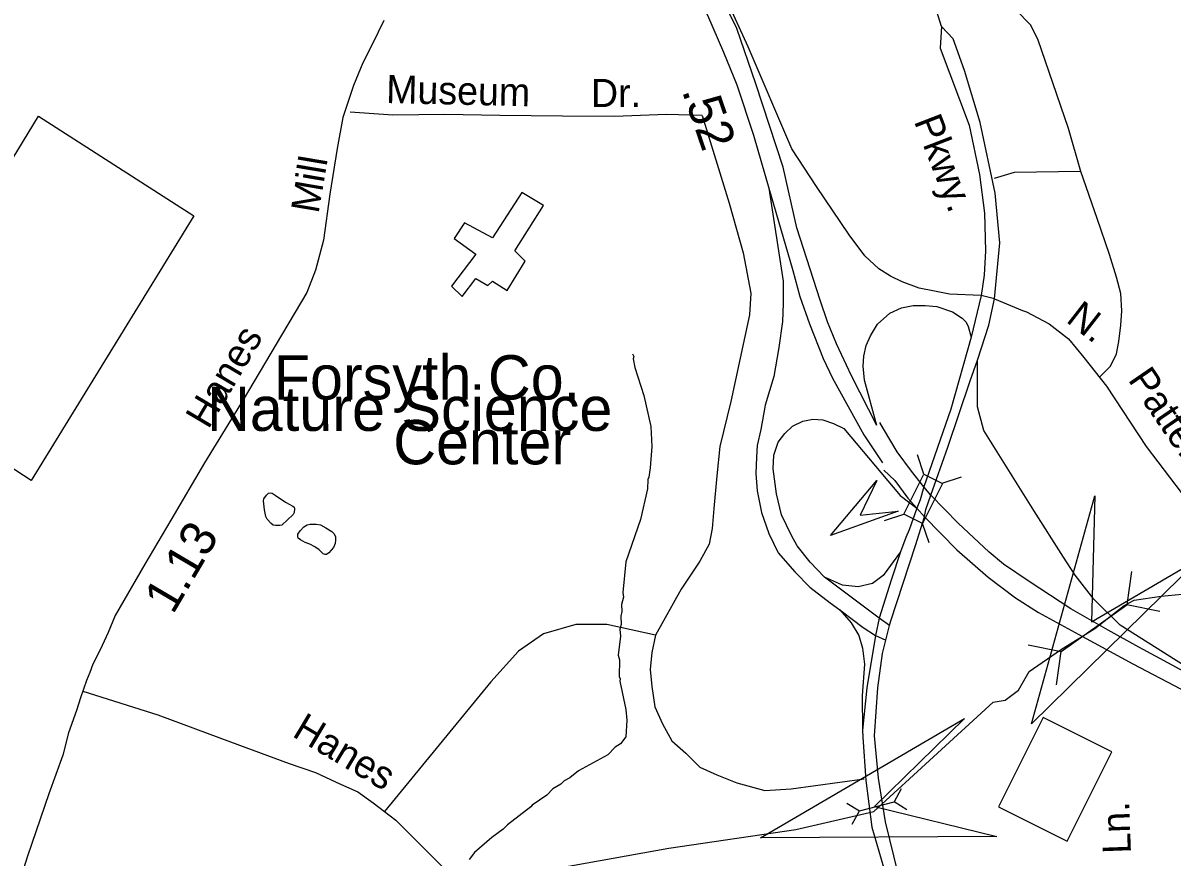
# Model space of a CAD drawing. Extents: x 1547597 to 1699558, y 810033 to 920809.
# Drawn here: x 1620538 to 1624425, y 886062 to 888884 of the extents above; entities that cross this region are included whole.
import ezdxf

# ---------------------------------------------------------------- set-up
doc = ezdxf.new("R2010")
doc.units = 0
for name, color, linetype in [('Exist Boundary Land Use Park Urban  Label', 7, 'Continuous'), ('Exist Cultural Warehouse Building Footprint', 7, 'Continuous'), ('Exist Hydrographic Creek Single Shore', 7, 'Continuous'), ('Exist Hydrographic Misc Water Feature', 7, 'Continuous'), ('Exist Road Non-System Type 51', 7, 'Continuous'), ('Exist Road Non-System Type 51 Label', 7, 'Continuous'), ('Exist Road Primary Interstate Ramp 1 Lane Attributed', 7, 'Continuous'), ('Exist Road Primary US Divided Attributed', 7, 'Continuous'), ('Exist Road Primary US Ramp 1 Lane  Attributed', 7, 'Continuous'), ('Exist Road Secondary Mileage Hundredths English Label', 7, 'Continuous'), ('Exist Road Secondary Structure Culvert Attributed CELL', 7, 'Continuous'), ('Exist Road Secondary Structure Culvert CELL', 7, 'Continuous'), ('Exist Road Secondary Structure Standard Bridge Attributed CELL', 7, 'Continuous'), ('Exist Road Secondary Structure Standard Bridge CELL', 7, 'Continuous'), ('Exist Road Secondary Type 51 Attributed', 7, 'Continuous'), ('Exist Road Secondary Type 51 Divided Attributed', 7, 'Continuous'), ('Exist Road Secondary Type 51 Label', 7, 'Continuous')]:
    doc.layers.add(name, color=color, linetype=linetype)

msp = doc.modelspace()

# ---------------------------------------------------------------- linework, layer by layer
at = {"layer": 'Exist Cultural Warehouse Building Footprint'}
for points in [[(1620046, 887674.3), (1620590.1, 888569.3), (1621115.4, 888231.3), (1620565, 887336.3)], [(1622070, 888020.1), (1622111, 887996.6), (1622125.7, 888011.3), (1622175.5, 887979), (1622237, 888078.7), (1622201.8, 888113.9), (1622298.5, 888266.3), (1622225.3, 888310.3), (1622125.7, 888157.9), (1622032, 888207.7), (1621996.8, 888154.9), (1622070, 888102.2), (1621988, 887993.7), (1622023.2, 887958.5)], [(1623989.1, 886534.5), (1623838.2, 886232.5), (1624070.9, 886116.3), (1624221.7, 886418.2)]]:
    msp.add_lwpolyline(points, close=True, dxfattribs=at)
at = {"layer": 'Exist Hydrographic Creek Single Shore'}
msp.add_lwpolyline([(1620440.1, 885016), (1620693.3, 885198.5), (1620849.9, 885254.4), (1621227.8, 885708.3), (1621387.8, 885820), (1621613.8, 885894.2), (1621986.6, 885961), (1622257.8, 886009.1), (1622722.5, 886092.6), (1623152.9, 886155.4), (1623416.2, 886216.6), (1623820.5, 886585.8), (1623860.9, 886593), (1623906.3, 886627.4), (1623942.2, 886690), (1624047.7, 886763.2), (1624164.5, 886835), (1624263, 886913.8), (1624297.4, 886931), (1624388.2, 886945.1), (1624483.6, 886954.5)], dxfattribs=at)
at = {"layer": 'Exist Hydrographic Misc Water Feature'}
for points in [[(1622600.2, 887764.4), (1622604.1, 887756.4), (1622601.9, 887748.4), (1622607.5, 887718.3), (1622637.9, 887623.8), (1622662.2, 887519.4), (1622665.2, 887451.4), (1622660, 887379.5), (1622655.5, 887347.5), (1622651.4, 887339.6), (1622650.9, 887307.6), (1622627.3, 887204), (1622576.9, 887060.8), (1622567.3, 886957.1), (1622569, 886941), (1622562.7, 886917.1), (1622564.3, 886893.1), (1622560, 886877.2), (1622561.6, 886849.1), (1622557.3, 886833.2), (1622558.9, 886809.2), (1622551.9, 886745.4), (1622555.6, 886729.3), (1622554.8, 886673.3), (1622558.6, 886665.2), (1622556.5, 886657.3), (1622576.9, 886560.9), (1622580.3, 886524.8), (1622577.4, 886469), (1622559.1, 886445.3), (1622540.9, 886433.6), (1622516.5, 886408), (1622417.7, 886353.6), (1622387.4, 886330.1), (1622369.2, 886320.5), (1622357, 886308.6), (1622330.8, 886293.1), (1622310.5, 886271.5), (1622259.9, 886238.3), (1622255.8, 886232.3), (1622176.9, 886171.7), (1622162.6, 886156), (1622124.3, 886128.6), (1622065.4, 886077.6), (1622047.1, 886053.9)], [(1621390.7, 887286.9), (1621426.1, 887262.6), (1621451, 887249.4), (1621455.5, 887246.3), (1621456.9, 887240.6), (1621455.2, 887227.7), (1621451.4, 887221.3), (1621413.8, 887185.3), (1621407.3, 887183.5), (1621392.1, 887183.7), (1621384.1, 887185.3), (1621377.8, 887190.3), (1621363.9, 887206), (1621359.8, 887214.8), (1621354.8, 887236.9), (1621351, 887267.7), (1621352.3, 887274.1), (1621361.5, 887286.5), (1621368.8, 887293.3), (1621374.8, 887294), (1621380.9, 887293.5), (1621390.7, 887286.9)], [(1621475.8, 887166.3), (1621488.4, 887179.9), (1621499.5, 887186.5), (1621509.8, 887189), (1621529.9, 887188.8), (1621543.9, 887185.9), (1621562.7, 887176.6), (1621582.7, 887163.5), (1621590.9, 887155.4), (1621594.6, 887145.4), (1621595.2, 887134.9), (1621594, 887122.7), (1621587.8, 887109.5), (1621573.1, 887091.8), (1621565.1, 887086.3), (1621560.2, 887085.6), (1621553.7, 887088.3), (1621540.3, 887101.8), (1621525.5, 887112.2), (1621507.8, 887120.4), (1621492.3, 887126.7), (1621476.9, 887135.2), (1621469, 887141.7), (1621467.2, 887146.7), (1621467.6, 887154.3), (1621475.8, 887166.3)]]:
    msp.add_lwpolyline(points, dxfattribs=at)
at = {"layer": 'Exist Road Non-System Type 51'}
for points in [[(1624116.5, 888381.8), (1624074.9, 888527.4), (1624009.1, 888718), (1623971, 888829), (1623946.8, 888877.5), (1623846.3, 888981.5)], [(1621964.7, 888575), (1621788.7, 888572.9), (1621645.1, 888582.4)], [(1622538.5, 888568.3), (1622362.6, 888568.5), (1622150.7, 888570.8), (1621964.7, 888575)], [(1622835.2, 888571.7), (1622714.5, 888574.3), (1622538.5, 888568.3)], [(1622835.2, 888571.7), (1622927.1, 888274.3), (1622974.3, 888106.5), (1623000.5, 887970.2), (1622995.2, 887896.8), (1622932.4, 887603.3), (1622895.7, 887451.3), (1622885.2, 887351.7), (1622874.7, 887241.6), (1622869.5, 887173.5), (1622859, 887121), (1622827.6, 887063.4), (1622764.7, 886969), (1622677.8, 886812.4)], [(1624116.5, 888381.8), (1623891.3, 888378.3), (1623823.4, 888357.9)], [(1624179.3, 887685.4), (1624217, 887723.2), (1624237.8, 887764.8), (1624244.7, 887806.3), (1624251.6, 887861.8), (1624255.1, 887910.3), (1624251.6, 887969.3), (1624237.8, 888024.7), (1624213.5, 888101), (1624172, 888222.3), (1624116.5, 888381.8)], [(1623824.5, 887950.7), (1623919.7, 887911.9), (1623932.4, 887906.8), (1624009.9, 887866)], [(1624009.9, 887866), (1624074.9, 887815.4), (1624126.9, 887753), (1624203.1, 887655.9), (1624338.2, 887451.4), (1624456, 887295.4), (1624556.9, 887144)], [(1622677.8, 886812.4), (1622513.3, 886848.5), (1622408.5, 886848.5), (1622298.5, 886817), (1622214.6, 886759.3), (1622120.4, 886654.5), (1621760.9, 886216.1)], [(1622677.8, 886812.4), (1622665.2, 886754.1), (1622659.9, 886696.4), (1622665.2, 886638.8), (1622675.7, 886570.6), (1622701.9, 886513), (1622733.3, 886455.3), (1622780.4, 886413.4), (1622827.6, 886366.2), (1622885.2, 886340), (1622953.3, 886313.8), (1623047.6, 886287.6), (1623136.7, 886292.8), (1623383.4, 886327.4)], [(1620740.1, 886623.4), (1620993.9, 886543.8), (1621240.3, 886451.8), (1621438.9, 886378.2), (1621527.2, 886348.7), (1621611.8, 886308.3), (1621670.6, 886282.5), (1621722.1, 886245.7), (1621799.3, 886186.8), (1622152.4, 885833.5), (1622430.8, 885545.7), (1622482.3, 885490.5), (1622522.8, 885435.3), (1622574.3, 885358), (1622806, 884986.3), (1622997.2, 884654.4), (1623056.1, 884573.4), (1623096.5, 884532.9), (1623144.3, 884492.5), (1623221.6, 884441)]]:
    msp.add_lwpolyline(points, dxfattribs=at)
at = {"layer": 'Exist Road Primary Interstate Ramp 1 Lane Attributed'}
for p, q in [((1623469.9, 886845.6), (1623434.6, 886870.3)), ((1623421.9, 886811.5), (1623457, 886796))]:
    msp.add_line(p, q, dxfattribs=at)
at = {"layer": 'Exist Road Primary US Divided Attributed'}
for points in [[(1622295.6, 889700.2), (1622447.6, 889530.8), (1622545, 889407.9), (1622622.4, 889300.7), (1622713.2, 889166.2), (1622784.4, 889041.8), (1622853.2, 888910.3), (1622908, 888786), (1622952.6, 888674.9), (1623008.8, 888504.8), (1623061.3, 888325.1)], [(1623426.6, 887522.5), (1623340.6, 887690.7), (1623290.5, 887798.6), (1623259.3, 887873.7), (1623235, 887946.5), (1623156.1, 888191.3), (1623109.4, 888396.3), (1623017.2, 888678.8), (1622953.1, 888865.7), (1622911.9, 888947.9), (1622864.2, 889044.1), (1622797.3, 889163.8), (1622743.7, 889249.1), (1622700.7, 889314.8), (1622668.6, 889358.6), (1622619.7, 889423.6)], [(1623061.3, 888325.1), (1623142.7, 888046.6), (1623166.2, 887959), (1623199, 887866.7), (1623245.2, 887749.3), (1623276.5, 887682.1), (1623382.1, 887491.2), (1623445.5, 887396.5)], [(1623585.1, 887315.1), (1623543.6, 887368.3), (1623495.1, 887433.3), (1623448.5, 887511.4), (1623436.4, 887532.9)], [(1623450.7, 887370.9), (1623487.7, 887336.3), (1623531.5, 887276.8), (1623561.6, 887242.4)], [(1623609.4, 887287), (1623585.1, 887315.1)], [(1624674.9, 886567.2), (1624523.9, 886657.9), (1624312.7, 886772.2), (1624209.4, 886830.1), (1624082.5, 886901.8), (1623941.5, 886995.1), (1623854.8, 887053.7), (1623807.1, 887093.3), (1623701.7, 887192.3), (1623609.4, 887287)], [(1623561.6, 887242.4), (1623587.4, 887213.4)], [(1623587.4, 887213.4), (1623697, 887101.5), (1623802.6, 887009.2), (1623896.1, 886938.8), (1623973.9, 886889.5), (1624121.8, 886808.2), (1624293.1, 886715.8), (1624477, 886618.8), (1624610, 886534.3), (1624713.3, 886463.9), (1624827, 886374.5), (1624989.3, 886226.4), (1625103.4, 886096), (1625240.8, 885914), (1625369.2, 885703.3), (1625426.1, 885588.6), (1625499.2, 885408.3), (1625559.8, 885212), (1625602.6, 885033.5), (1625624.9, 884890.9), (1625631.5, 884854.7), (1625664.9, 884617.2)]]:
    msp.add_lwpolyline(points, dxfattribs=at)
at = {"layer": 'Exist Road Primary US Ramp 1 Lane  Attributed'}
for p, q in [((1623824.5, 887950.7), (1623779.7, 887962.2)), ((1623434.6, 886870.3), (1623249.9, 887009.2))]:
    msp.add_line(p, q, dxfattribs=at)
for points in [[(1623779.7, 887962.2), (1623672.5, 887967.1), (1623621.4, 887976.8), (1623570.2, 887986.6), (1623511.7, 888008.5), (1623472.8, 888028), (1623433.8, 888052.4), (1623385.4, 888096.9), (1623333.4, 888167.4), (1623222.1, 888330.9), (1623138.6, 888459), (1622990.9, 888803.2), (1622917.4, 888965.1), (1622880.6, 889041), (1622840.7, 889109.1), (1622795.3, 889188.9), (1622736.6, 889280.4), (1622659.2, 889380.5), (1622619.7, 889423.6)], [(1623061.3, 888325.1), (1623109.8, 888010.5), (1623109.8, 887934.9), (1623107.4, 887874), (1623095.2, 887786.2), (1623078.1, 887688.7), (1623048.9, 887591.2), (1623034.3, 887508.4), (1623022.1, 887454.7), (1623019.7, 887415.7), (1623017.2, 887359.7), (1623022.1, 887301.2), (1623036.7, 887228), (1623061.1, 887157.4), (1623092.8, 887091.5), (1623149.4, 887026.8), (1623199.9, 886975.1), (1623269.1, 886922.9), (1623301.5, 886899)], [(1623426.6, 887522.5), (1623384.4, 887675.5), (1623380.2, 887723.5), (1623382.6, 887757.5), (1623390.3, 887792.5), (1623404.6, 887825.7), (1623428.9, 887865.7), (1623470.2, 887902.7), (1623509.7, 887920.4), (1623549.2, 887928.8), (1623589.6, 887928.8), (1623629.9, 887924.6), (1623682.1, 887906.9), (1623714.9, 887885.9), (1623728.3, 887872.4), (1623735.9, 887857.2), (1623745.6, 887820.8)], [(1624674.9, 886567.2), (1624627.2, 886610.2), (1624533.7, 886667.9), (1624250.2, 886847.1), (1624160.5, 886934.9), (1624097.4, 887015.6), (1624058.2, 887076.5), (1623957.2, 887234.3), (1623788.9, 887504.9), (1623767, 887585.7), (1623766.6, 887743.8)], [(1623249.9, 887009.2), (1623200.7, 887059.6), (1623157, 887114.9), (1623137.4, 887150.6), (1623104.1, 887219.6), (1623086.8, 887291), (1623075.7, 887375.8), (1623078.1, 887422.1), (1623092.8, 887465.9), (1623114.7, 887495.2), (1623141.5, 887519.6), (1623175.6, 887536.6), (1623209.7, 887543.9), (1623243.8, 887541.5), (1623280.3, 887529.3), (1623314.4, 887512.3), (1623504.9, 887285.4), (1623561.6, 887242.4)], [(1623506.6, 887094.7), (1623448.4, 887015), (1623411.9, 886988.2), (1623363.1, 886976), (1623310.8, 886981.7), (1623249.9, 887009.2)], [(1623301.5, 886899), (1623379.9, 886838.6), (1623421.9, 886811.5)], [(1623301.5, 886899), (1623339.9, 886854.3), (1623365.6, 886811.7), (1623378.2, 886768.8), (1623385, 886715.3), (1623376.7, 886608.5), (1623378.5, 886491.3)]]:
    msp.add_lwpolyline(points, dxfattribs=at)
at = {"layer": 'Exist Road Secondary Structure Culvert Attributed CELL'}
for points in [[(1624520.7, 887073.9), (1623949.7, 886513.5), (1624164.1, 887284.3), (1624153, 886858)], [(1623832.4, 886131.4), (1623032.4, 886127.6), (1623723.3, 886530.9), (1623418.3, 886233)]]:
    msp.add_lwpolyline(points, close=True, dxfattribs=at)
at = {"layer": 'Exist Road Secondary Structure Culvert CELL'}
for p, q in [((1624288.6, 887028.1), (1624272.3, 886915.1)), ((1624050.1, 886758.1), (1624272.3, 886915.1)), ((1624384.3, 886892.6), (1624272.3, 886915.1)), ((1623938, 886780.5), (1624050.1, 886758.1)), ((1624033.8, 886645), (1624050.1, 886758.1)), ((1623509, 886293.5), (1623484.6, 886249)), ((1623324.5, 886244.9), (1623367.7, 886218.2)), ((1623367.7, 886218.2), (1623484.6, 886249)), ((1623527.8, 886222.2), (1623484.6, 886249)), ((1623343.3, 886173.6), (1623367.7, 886218.2))]:
    msp.add_line(p, q, dxfattribs=at)
at = {"layer": 'Exist Road Secondary Structure Standard Bridge Attributed CELL'}
msp.add_lwpolyline([(1623499.1, 887232.3), (1623269.7, 887149.7), (1623427, 887335.9), (1623369.8, 887219.3)], close=True, dxfattribs=at)
at = {"layer": 'Exist Road Secondary Structure Standard Bridge CELL'}
for p, q in [((1623586, 887357.5), (1623564.2, 887423)), ((1623647.8, 887326.7), (1623713.2, 887348.5)), ((1623452.8, 887200.7), (1623518.2, 887222.5)), ((1623603.2, 887125.5), (1623581.4, 887190.9))]:
    msp.add_line(p, q, dxfattribs=at)
msp.add_lwpolyline([(1623518.2, 887222.5), (1623585.8, 887357.7), (1623648.9, 887326.1), (1623581.4, 887190.9)], close=True, dxfattribs=at)
at = {"layer": 'Exist Road Secondary Type 51 Attributed'}
for points in [[(1623645.7, 888872.7), (1623578.7, 889086.2), (1623458.7, 889418.8), (1623394.7, 889609), (1623333.4, 889776.6), (1623259.6, 890000.8), (1623206, 890144), (1623157.5, 890273.8)], [(1621758.2, 888892.2), (1621720.6, 888813.5), (1621687.6, 888749.6), (1621656.1, 888672.3), (1621620.3, 888564.8), (1621600.9, 888459.8), (1621575.8, 888304.7), (1621554.2, 888149.6), (1621527.1, 888047.9), (1621498.4, 887972.3), (1621394.4, 887797.7), (1621282.5, 887608.8), (1621152.1, 887396.6), (1621038.1, 887201.8), (1620950.4, 887052.8), (1620849.6, 886880), (1620826.3, 886821.5), (1620799, 886763.1), (1620773.7, 886714.3), (1620763.9, 886687), (1620752.2, 886659.8), (1620732.8, 886601.3), (1620719.1, 886558.4), (1620691.9, 886482.4), (1620672.4, 886406.4), (1620625.6, 886275.8), (1620553.6, 886065.3), (1620499, 885893.8)]]:
    msp.add_lwpolyline(points, dxfattribs=at)
at = {"layer": 'Exist Road Secondary Type 51 Divided Attributed'}
for points in [[(1623645.7, 888872.7), (1623640.3, 888799.2), (1623738.7, 888538.2), (1623773.7, 888372.1), (1623791.2, 888240.8), (1623794.3, 888112.9), (1623789.3, 888030.7), (1623779.7, 887962.2)], [(1623824.5, 887950.7), (1623842.9, 888140.2), (1623827.2, 888308.4), (1623776.5, 888547.4), (1623723.2, 888723.8), (1623684.2, 888830.5), (1623645.7, 888872.7)], [(1623779.7, 887962.2), (1623745.6, 887820.8)], [(1623766.6, 887743.8), (1623805.2, 887862.2), (1623824.5, 887950.7)], [(1623745.6, 887820.8), (1623677.3, 887577.5), (1623585.1, 887315.1)], [(1623609.4, 887287), (1623666.6, 887449.3), (1623742.7, 887673), (1623766.6, 887743.8)], [(1623585.1, 887315.1), (1623572.8, 887270.6), (1623561.6, 887242.4)], [(1623587.4, 887213.4), (1623592, 887238), (1623609.4, 887287)], [(1623469.9, 886845.6), (1623473.9, 886861), (1623556.9, 887116.4), (1623587.4, 887213.4)], [(1623561.6, 887242.4), (1623536.1, 887169.6), (1623524.1, 887142.9), (1623506.6, 887094.7)], [(1623506.6, 887094.7), (1623474.8, 886999.1), (1623434.6, 886870.3)], [(1623434.6, 886870.3), (1623421.9, 886811.5)], [(1623457, 886796), (1623469.9, 886845.6)], [(1623421.9, 886811.5), (1623392.3, 886635.3), (1623378.5, 886491.3)], [(1623499.1, 886006.1), (1623455.8, 886181.3), (1623432.4, 886329.5), (1623418.8, 886472.7), (1623430.1, 886634.3), (1623445.2, 886750.7), (1623457, 886796)], [(1623378.5, 886491.3), (1623379.1, 886468.3), (1623389.2, 886321.7), (1623409.9, 886163.8), (1623456.6, 886000.4)]]:
    msp.add_lwpolyline(points, dxfattribs=at)

# ---------------------------------------------------------------- texts
at = {"layer": 'Exist Boundary Land Use Park Urban  Label'}
for s, p in [('Forsyth Co.', (1621386.2, 887610.3)), ('Nature Science', (1621160.5, 887504.2)), ('Center', (1621790.4, 887391))]:
    msp.add_text(s, height=150, dxfattribs=at).set_placement(p)
at = {"layer": 'Exist Road Non-System Type 51 Label'}
for s, rotation, p in [('Museum', 358.7128, (1621765.7, 888613.4)), ('Dr.', 359.9444, (1622459.3, 888600)), ('N.', 322.1411, (1624062.9, 887875.2)), ('Patterson', 304.5028, (1624274, 887677.3)), ('Hanes', 329.1772, (1621445, 886472.6)), ('Ln.', 92.0969, (1624286.4, 886075))]:
    msp.add_text(s, height=95, rotation=rotation, dxfattribs=at).set_placement(p)
at = {"layer": 'Exist Road Secondary Mileage Hundredths English Label'}
for s, rotation, p in [('.52', 289.0021, (1622766.2, 888655.2)), ('1.13', 59.5118, (1621045, 886880))]:
    msp.add_text(s, height=120, rotation=rotation, dxfattribs=at).set_placement(p)
at = {"layer": 'Exist Road Secondary Type 51 Label'}
for s, rotation, p in [('Pkwy.', 291.1582, (1623551, 888552.3)), ('Mill', 80.3693, (1621537.5, 888237)), ('Hanes', 59.3511, (1621164.9, 887507))]:
    msp.add_text(s, height=95, rotation=rotation, dxfattribs=at).set_placement(p)

doc.saveas('drawing.dxf')
